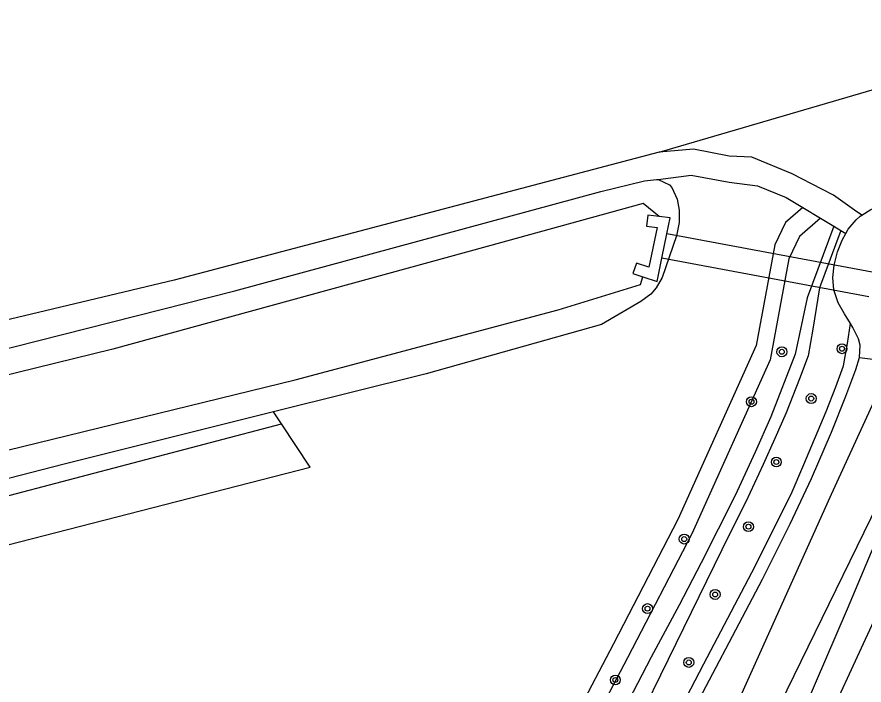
# Model space of a CAD drawing. Extents: x 133000 to 136000, y 400500 to 403500.
# Drawn here: x 133797 to 133865.4, y 401409.7 to 401463.6 of the extents above; entities that cross this region are included whole.
import ezdxf

# ---------------------------------------------------------------- set-up
doc = ezdxf.new("R2010")
doc.units = 0
for name, color, linetype in [('gg-knt-onverhard', 7, 'Continuous'), ('gg-kntw-bovenkant insteek waterloop', 7, 'Continuous'), ('gg-kntw-waterlijn', 7, 'Continuous'), ('gg-kwrk-duiker nz vlak', 7, 'Continuous'), ('gg-kwrk-uitstroombak niveau min 01', 7, 'Continuous'), ('gt-grn-groengrens', 7, 'Continuous'), ('gt-grn-vlakafsluiter', 7, 'Continuous'), ('gt-symb-boom', 7, 'Continuous')]:
    doc.layers.add(name, color=color, linetype=linetype)

# ---------------------------------------------------------------- blocks, each defined once
blk = doc.blocks.new('gt0-BOOM')
at = {"layer": 'gt-symb-boom'}
for radius in [0.4, 0.2]:
    blk.add_circle((0, 0), radius, dxfattribs=at)

msp = doc.modelspace()

# ---------------------------------------------------------------- linework, layer by layer
at = {"layer": 'gg-knt-onverhard'}
msp.add_lwpolyline([(133951.73, 401500), (133936.533, 401486.756), (133922.632, 401474.502), (133897.08, 401451.751), (133888.33, 401443.558), (133883.287, 401438.705), (133880.442, 401435.883), (133878.352, 401433.731), (133875.752, 401430.884), (133874.456, 401429.355), (133873.22, 401427.781), (133872.003, 401426.062), (133871.462, 401425.225), (133869.964, 401422.633), (133869.046, 401420.855), (133868.174, 401419.049), (133859.644, 401400.572), (133857.761, 401396.308), (133856.19, 401392.631), (133851.195, 401380.625), (133845.97, 401368.442)], dxfattribs=at)
at = {"layer": 'gg-kntw-bovenkant insteek waterloop'}
for points in [[(133770.49, 401430.338), (133770.925, 401430.448), (133814.628, 401441.51), (133844.19, 401449.54), (133847.702, 401450.398), (133848.693, 401450.519), (133848.819, 401450.505)], [(133848.819, 401450.505), (133849.731, 401450.086), (133849.933, 401449.859), (133850.34, 401448.929), (133850.512, 401448.039), (133850.522, 401447.047), (133850.306, 401445.948), (133849.138, 401442.604), (133848.664, 401441.746), (133848.225, 401441.258), (133847.43, 401440.643), (133844.239, 401438.784), (133830.085, 401434.813), (133817.755, 401431.733)], [(133865.254, 401447.623), (133865.984, 401448.094), (133866.923, 401448.494), (133867.908, 401448.752)], [(133863.968, 401446.15), (133864.162, 401446.493), (133864.799, 401447.252), (133865.138, 401447.548), (133865.254, 401447.623)], [(133864.345, 401438.865), (133863.854, 401439.661), (133863.368, 401440.537), (133862.997, 401441.599), (133862.913, 401442.581), (133863.02, 401443.592), (133863.293, 401444.659), (133863.666, 401445.617), (133863.968, 401446.15)], [(133865.077, 401436.14), (133865.129, 401437.112), (133864.993, 401437.64), (133864.537, 401438.553), (133864.345, 401438.865)], [(133844.589, 401393.311), (133845.614, 401395.564), (133847.312, 401399.125), (133848.551, 401401.618), (133850.806, 401405.982), (133857.254, 401418.207), (133859.484, 401422.684), (133861.197, 401426.347), (133862.826, 401430.102), (133863.979, 401432.99), (133864.781, 401435.151), (133865.077, 401436.14)], [(133843.85, 401369.412), (133853.864, 401391.992), (133864.117, 401415.821), (133866.044, 401420.433), (133867.684, 401424.082), (133868.561, 401425.882), (133870.006, 401428.584), (133871.052, 401430.291), (133871.615, 401431.113), (133872.966, 401432.836), (133874.307, 401434.301), (133874.901, 401434.877)], [(133817.755, 401431.733), (133800.849, 401427.51), (133772.505, 401420.218)]]:
    msp.add_lwpolyline(points, dxfattribs=at)
at = {"layer": 'gg-kntw-waterlijn'}
for points in [[(133848.887, 401447.523), (133847.619, 401448.569), (133835.007, 401445.103), (133804.77, 401436.794), (133772.318, 401428.819), (133770.917, 401426.669)], [(133771.394, 401424.431), (133771.596, 401423.485), (133774.397, 401422.955), (133785.233, 401425.958), (133819.511, 401434.324), (133840.737, 401439.975), (133847.383, 401442.018), (133847.572, 401442.641)], [(133867.292, 401435.855), (133866.849, 401433.912), (133862.8, 401425.052), (133832.285, 401357.205), (133829.786, 401351.65), (133829.318, 401350.609), (133825.309, 401340.642), (133826.015, 401340.097), (133826.755, 401340.109), (133827.652, 401340.958), (133831.824, 401350.98)], [(133831.824, 401350.98), (133841.107, 401369.852), (133856.974, 401404.632), (133870.536, 401432.43), (133872.464, 401435.19)]]:
    msp.add_lwpolyline(points, dxfattribs=at)
at = {"layer": 'gg-kwrk-duiker nz vlak'}
for p, q in [((133866.104, 401443.012), (133849.524, 401446.11)), ((133865.84, 401441.027), (133849.117, 401444.151))]:
    msp.add_line(p, q, dxfattribs=at)
at = {"layer": 'gg-kwrk-uitstroombak niveau min 01'}
msp.add_line((133849.117, 401444.151), (133849.524, 401446.11), dxfattribs=at)
for points in [[(133848.887, 401447.523), (133847.98, 401447.634), (133847.871, 401446.75), (133848.724, 401446.645), (133848.054, 401443.42)], [(133849.524, 401446.11), (133849.794, 401447.411), (133848.887, 401447.523)], [(133847.572, 401442.641), (133848.724, 401442.26), (133849.117, 401444.151)], [(133848.054, 401443.42), (133847.056, 401443.751), (133846.776, 401442.905), (133847.572, 401442.641)]]:
    msp.add_lwpolyline(points, dxfattribs=at)
at = {"layer": 'gt-grn-groengrens'}
for p, q in [((133848.896, 401452.71), (133809.735, 401442.37)), ((133860.489, 401448.244), (133861.932, 401447.376)), ((133865.254, 401447.623), (133864.685, 401448.028)), ((133861.932, 401447.376), (133863.007, 401446.728)), ((133863.007, 401446.728), (133863.565, 401446.393)), ((133863.565, 401446.393), (133863.968, 401446.15)), ((133818.404, 401430.754), (133817.755, 401431.733)), ((133613.791, 401377.068), (133818.404, 401430.754))]:
    msp.add_line(p, q, dxfattribs=at)
for points in [[(133848.896, 401452.71), (133867.404, 401458.147), (133871.448, 401461.645)], [(133862.042, 401449.724), (133859.627, 401450.966), (133856.373, 401452.306), (133854.555, 401452.402), (133851.684, 401452.976), (133848.896, 401452.71)], [(133848.819, 401450.505), (133851.493, 401450.87), (133854.555, 401450.296), (133856.852, 401450.009), (133859.149, 401449.051), (133860.489, 401448.244)], [(133864.685, 401448.028), (133862.976, 401449.243), (133862.042, 401449.724)], [(133860.489, 401448.244), (133859.1, 401447.042), (133858.232, 401445.225), (133856.731, 401437.087), (133850.412, 401423.024), (133845.199, 401412.991), (133842.277, 401407.381), (133838.847, 401401.282)], [(133861.932, 401447.376), (133860.232, 401445.905), (133859.364, 401444.088), (133857.863, 401435.95), (133851.544, 401421.887), (133846.331, 401411.854), (133843.409, 401406.244), (133839.861, 401399.874)], [(133863.007, 401446.728), (133860.838, 401440.959), (133859.894, 401436.403), (133857.905, 401431.326), (133856.655, 401428.472), (133855.04, 401424.974), (133852.3, 401419.545), (133850.503, 401416.12), (133848.246, 401411.913), (133846.413, 401408.391), (133843.805, 401403.092), (133841.193, 401397.981)], [(133863.565, 401446.393), (133861.836, 401441.746), (133861.301, 401438.419), (133860.924, 401436.275), (133860.231, 401434.396), (133859.143, 401431.666), (133858.231, 401429.575), (133857.301, 401427.477), (133855.888, 401424.465), (133854.591, 401421.848), (133842.222, 401396.588)], [(133809.735, 401442.37), (133796.518, 401439.237), (133792.752, 401438.3)], [(133843.583, 401394.742), (133848.981, 401404.574), (133852.499, 401411.373), (133856.384, 401418.755), (133859.552, 401425.092), (133860.591, 401427.492), (133862.387, 401431.771), (133863.171, 401433.763), (133863.791, 401435.462), (133864.118, 401437.258), (133864.345, 401438.865)], [(133775.727, 401415.713), (133820.71, 401427.276), (133818.404, 401430.754)]]:
    msp.add_lwpolyline(points, dxfattribs=at)
at = {"layer": 'gt-grn-vlakafsluiter'}
msp.add_line((133865.077, 401436.14), (133867.292, 401435.855), dxfattribs=at)

# ---------------------------------------------------------------- block references
at = {"layer": 'gt-symb-boom'}
for p in [(133858.806, 401436.59), (133863.665, 401436.836), (133861.179, 401432.812), (133856.354, 401432.553), (133858.364, 401427.679), (133856.11, 401422.455), (133850.921, 401421.453), (133853.42, 401416.976), (133847.958, 401415.835), (133851.29, 401411.487), (133845.359, 401410.068)]:
    msp.add_blockref('gt0-BOOM', p, dxfattribs=at)

doc.saveas('drawing.dxf')
